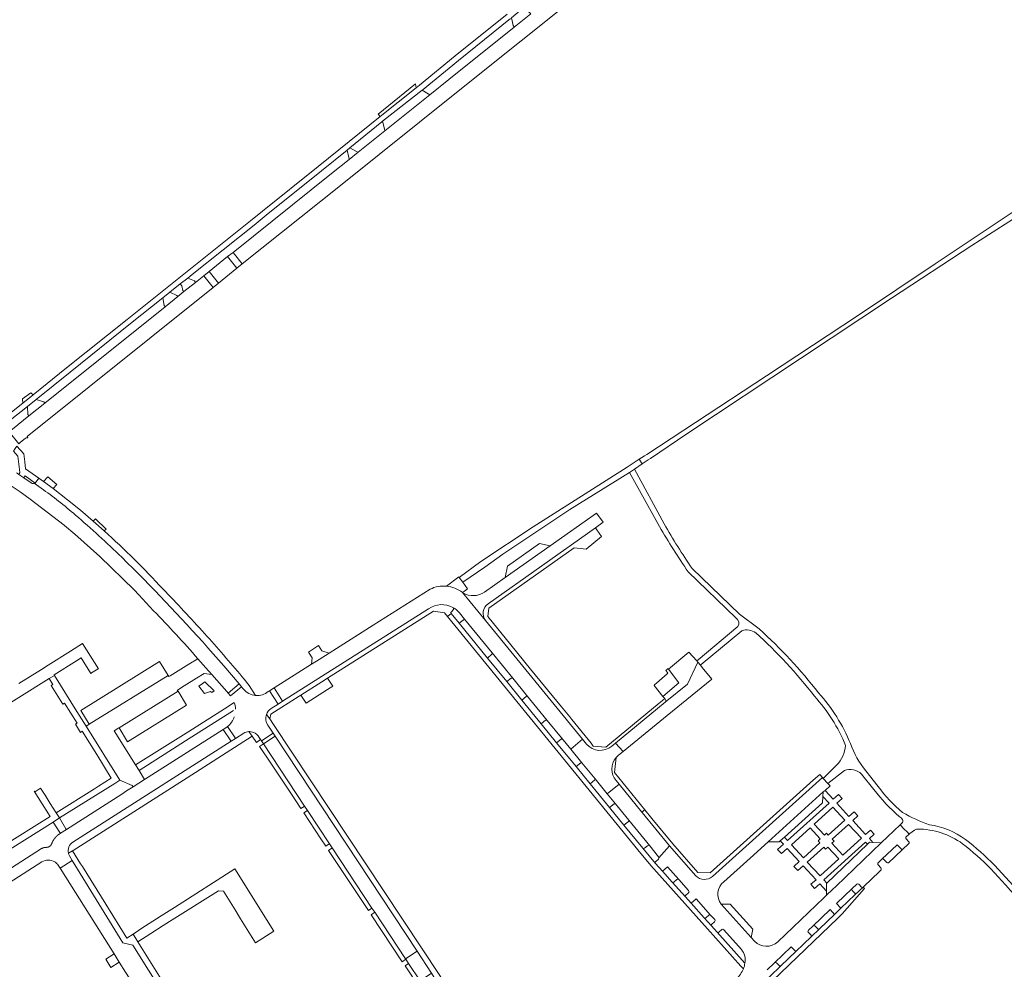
# Model space of a CAD drawing. Header units: metres. Extents: x 166325 to 190320, y 381923 to 404576.
# Tile 716 of 1056: x 177425 to 177756, y 394541 to 394860. Entities that reach past the tile are written whole.
import ezdxf

# ---------------------------------------------------------------- set-up
doc = ezdxf.new("R2010")
doc.units = ezdxf.units.M
for name, color, linetype, lineweight in [('B-WE-OG-WATER_MEER-GV', 8, 'Continuous', 18), ('B-WE-VH-VERHARDING_ASFALT-GV', 8, 'Continuous', 18), ('B-WE-VH-VERHARDING_BETONSTRAATSTEEN-GV', 8, 'Continuous', 18), ('B-WE-VH-VERHARDING_HALFVERHARDING-GV', 8, 'Continuous', 18), ('B-WE-VH-VERHARDING_STRAATBAKSTEEN-GV', 8, 'Continuous', 18), ('X-XX-AL-TEKENBLAD-T50', 4, 'Continuous', 50)]:
    doc.layers.add(name, color=color, linetype=linetype, lineweight=lineweight)
doc.styles.add('NLCS-ISO-M500-T50', font='NLCS-ISO.ttf', dxfattribs={"height": 2.5})

msp = doc.modelspace()

# ---------------------------------------------------------------- linework, layer by layer
at = {"layer": 'B-WE-OG-WATER_MEER-GV', "flags": 128}
msp.add_lwpolyline([(177486.535, 394636.608), (177485.424, 394635.843), (177487.362, 394633.437), (177489.062, 394633.932), (177489.332, 394634.011), (177489.88, 394633.663), (177490.665, 394634.293), (177487.511, 394637.281)], close=True, dxfattribs=at)
at = {"layer": 'B-WE-VH-VERHARDING_ASFALT-GV', "flags": 128}
for points in [[(177596.975, 394861.801), (177591.432, 394857.352), (177569.459, 394839.715), (177563.076, 394834.597), (177547.961, 394822.478), (177538.956, 394815.257), (177535.979, 394812.871), (177530.064, 394808.128), (177496.952, 394781.632), (177500.07, 394777.769), (177533.088, 394804.156), (177572.614, 394835.861), (177614.88, 394869.788)], [(177589.016, 394861.717), (177571.645, 394847.634), (177559.646, 394837.851), (177558.533, 394836.964), (177546.362, 394827.263), (177525.565, 394810.45), (177506.895, 394795.505), (177502.825, 394792.201), (177482.049, 394775.626), (177461.339, 394759.095), (177441.025, 394742.801), (177429.764, 394733.75), (177426.349, 394731.004), (177420.888, 394726.615)], [(177422.063, 394725.217), (177427.866, 394729.872), (177430.815, 394732.237), (177442.271, 394741.426), (177462.518, 394757.681), (177473.392, 394766.353), (177475.722, 394768.211), (177479.248, 394771.023), (177481.721, 394772.996), (177483.189, 394774.166), (177504.052, 394790.814), (177508.034, 394794.126), (177526.644, 394809.022), (177535.247, 394815.982), (177536.23, 394816.778), (177546.942, 394825.445), (177547.225, 394825.668), (177560.505, 394836.151), (177560.844, 394836.419), (177572.664, 394846.096), (177590.167, 394860.206)], [(177490.24, 394769.859), (177487.109, 394773.732), (177484.352, 394771.55), (177480.48, 394768.432), (177478.386, 394766.754), (177474.138, 394763.351), (177433.746, 394730.982), (177428.37, 394726.675), (177424.798, 394723.809), (177424.647, 394723.688), (177421.704, 394721.347), (177425.017, 394717.287), (177425.576, 394717.808), (177427.139, 394719.068)], [(177427.89, 394719.303), (177428.013, 394719.401), (177427.761, 394719.709), (177490.24, 394769.859)]]:
    msp.add_lwpolyline(points, dxfattribs=at)
for points in [[(177498.242, 394776.294), (177498.264, 394776.312), (177495.142, 394780.197), (177488.91, 394775.183), (177492.037, 394771.308)], [(177496.952, 394781.632), (177495.142, 394780.197), (177498.264, 394776.312), (177500.07, 394777.769)], [(177488.91, 394775.183), (177487.109, 394773.732), (177490.24, 394769.859), (177492.037, 394771.308)]]:
    msp.add_lwpolyline(points, close=True, dxfattribs=at)
at = {"layer": 'B-WE-VH-VERHARDING_ASFALT-GV'}
msp.add_lwpolyline([(177427.139, 394719.068, -0.1768628), (177427.89, 394719.303)], format="xyb", dxfattribs=at)
at = {"layer": 'B-WE-VH-VERHARDING_BETONSTRAATSTEEN-GV', "flags": 128}
for points in [[(177596.975, 394861.801), (177596.588, 394862.284), (177594.118, 394863.421), (177590.522, 394860.495), (177591.047, 394857.83), (177591.432, 394857.352)], [(177558.533, 394836.964), (177558.212, 394838.252), (177545.737, 394828.097), (177546.362, 394827.263)], [(177563.076, 394834.597), (177562.534, 394834.925), (177560.505, 394836.151), (177547.225, 394825.668), (177547.812, 394823.124), (177547.961, 394822.478)], [(177538.956, 394815.257), (177538.391, 394815.572), (177536.23, 394816.778), (177535.247, 394815.982), (177535.827, 394813.517), (177535.979, 394812.871)], [(177484.352, 394771.55), (177484.009, 394772.009), (177484.006, 394772.014), (177481.721, 394772.996), (177479.248, 394771.023), (177479.737, 394770.39), (177480.114, 394768.868), (177480.48, 394768.432)], [(177478.386, 394766.754), (177478.034, 394767.183), (177475.722, 394768.211), (177473.392, 394766.353), (177473.792, 394763.812), (177474.138, 394763.351)], [(177433.746, 394730.982), (177433.363, 394731.424), (177433.332, 394731.434), (177430.815, 394732.237), (177427.866, 394729.872), (177427.978, 394727.174), (177427.993, 394727.155), (177428.37, 394726.675)], [(177436.572, 394702.263), (177437.746, 394703.665), (177434.694, 394706.218), (177433.224, 394704.614)], [(177450.743, 394692.038), (177449.962, 394691.294), (177453.672, 394688.006), (177454.302, 394688.616)], [(177603.515, 394683.029), (177599.909, 394683.741), (177589.124, 394676.137), (177588.41, 394672.378)], [(177529.225, 394646.957), (177526.76, 394647.77), (177525.653, 394649.47), (177522.334, 394647.31), (177523.579, 394645.397), (177523.351, 394643.24), (177524.949, 394644.251), (177528.019, 394646.194)], [(177528.695, 394634.749), (177530.47, 394635.881), (177528.729, 394638.498), (177526.787, 394637.269), (177519.715, 394632.79), (177521.492, 394630.156)], [(177499.008, 394636.596), (177495.304, 394633.493), (177496.121, 394632.552), (177499.837, 394635.616)], [(177513.621, 394630.817), (177510.758, 394635.273), (177509.218, 394634.299), (177512.091, 394629.848)], [(177496.272, 394617.359), (177497.759, 394618.262), (177497.651, 394618.43), (177495.129, 394622.328), (177494.867, 394622.123), (177493.622, 394621.329), (177496.186, 394617.488)], [(177506.516, 394617.505), (177507.193, 394616.479), (177511.07, 394619.097), (177510.416, 394620.089)], [(177558.771, 394546.75), (177511.07, 394619.097), (177507.193, 394616.479), (177521.011, 394595.546), (177521.963, 394594.104), (177529.358, 394582.901), (177530.307, 394581.464), (177543.63, 394561.281), (177544.579, 394559.844), (177554.901, 394544.207)], [(177695.039, 394596.686), (177695.17, 394598.781), (177695.276, 394600.302), (177676.756, 394583.57), (177677.466, 394583.557), (177677.772, 394583.552), (177680.427, 394583.505), (177680.833, 394583.887), (177682.229, 394585.15)], [(177696.346, 394567.005), (177696.344, 394566.919), (177696.317, 394565.573), (177698.405, 394567.559), (177699.547, 394568.645), (177714.737, 394583.141), (177711.942, 394583.334), (177710.847, 394583.409), (177710.13, 394582.727), (177696.488, 394569.669), (177696.408, 394569.588)], [(177510.707, 394553.511), (177497.58, 394574.45), (177477.287, 394561.45), (177472.822, 394558.628), (177471.196, 394557.6), (177467.537, 394555.325), (177466.95, 394554.96), (177463.4, 394552.462), (177464.957, 394549.962), (177469.286, 394552.736), (177473.535, 394555.413), (177476.517, 394557.292), (177492.056, 394567.083), (177493.763, 394566.968), (177494.34, 394566.028), (177495.993, 394563.338), (177497.645, 394560.647), (177499.49, 394557.665), (177501.152, 394554.98), (177502.813, 394552.295), (177504.454, 394549.643)], [(177700.176, 394557.885), (177701.617, 394559.293), (177709.107, 394567.899), (177708.663, 394568.324), (177705.896, 394565.699), (177701.214, 394561.212), (177699.059, 394559.147), (177693.952, 394554.252), (177691.15, 394551.575), (177686.039, 394546.66), (177681.057, 394541.869), (177677.297, 394538.287), (177673.049, 394534.22), (177667.913, 394529.301), (177665.22, 394526.696), (177660.061, 394521.774), (177655.089, 394517.03), (177652.364, 394514.411), (177649.985, 394512.106), (177650.947, 394510.705)], [(177664.037, 394562.626), (177660.972, 394562.57), (177671.071, 394551.338), (177671.636, 394554.221)], [(177558.771, 394546.75), (177554.901, 394544.207), (177555.006, 394544.049), (177555.96, 394542.613), (177559.774, 394536.873), (177563.614, 394539.406)]]:
    msp.add_lwpolyline(points, close=True, dxfattribs=at)
for points in [[(177429.128, 394704.131), (177426.645, 394705.834), (177424.988, 394706.977), (177424.381, 394707.396), (177424.159, 394707.55)], [(177419.193, 394705.038), (177420.944, 394704.045), (177421.75, 394703.546), (177422.752, 394702.925), (177425.404, 394701.154), (177428.763, 394698.709), (177440.251, 394689.935), (177440.314, 394689.887), (177440.313, 394689.883), (177443.82, 394686.966), (177452.24, 394679.382), (177463.683, 394668.18), (177465.293, 394666.515), (177467.801, 394663.872), (177470.28, 394661.201)], [(177432.511, 394702.362), (177430.126, 394704.024), (177429.925, 394703.987)], [(177638.856, 394576.303), (177634.633, 394581.43), (177628.307, 394589.09), (177623.444, 394595.054), (177616.976, 394602.988), (177612.216, 394608.825), (177605.684, 394616.836), (177600.504, 394623.189), (177594, 394631.166), (177588.914, 394637.404), (177582.468, 394645.309), (177572.88, 394657.068), (177570.262, 394660.279), (177569.005, 394659.293), (177633.006, 394580.807), (177637.298, 394575.593), (177656.374, 394554.273), (177667.592, 394541.785), (177668.436, 394540.882)], [(177485.181, 394645.051), (177488.683, 394641.034), (177489.844, 394639.712), (177494.825, 394634.038), (177495.304, 394633.493), (177499.008, 394636.596), (177493.832, 394642.728), (177488.544, 394648.763)], [(177646.791, 394636.999), (177643.278, 394641.614), (177643.145, 394641.783), (177642.394, 394641.062), (177642.878, 394640.452)], [(177642.838, 394639.935), (177639.179, 394636.863), (177638.697, 394636.459), (177638.628, 394636.401), (177638.42, 394636.04), (177641.354, 394632.426), (177646.791, 394636.999)], [(177499.837, 394635.616), (177496.121, 394632.552)], [(177500.401, 394634.948), (177499.837, 394635.616)], [(177509.712, 394628.342), (177512.091, 394629.848), (177509.218, 394634.299), (177508.815, 394634.044)], [(177443.136, 394583.413), (177443.159, 394583.428), (177496.272, 394617.359), (177496.186, 394617.488), (177493.622, 394621.329), (177467.24, 394604.495), (177463.351, 394602.014), (177461.179, 394600.628), (177459.54, 394599.581), (177440.959, 394587.725), (177438.932, 394586.424), (177438.371, 394586.019), (177438.347, 394586.001), (177438.322, 394585.983), (177438.298, 394585.964), (177438.274, 394585.946), (177438.25, 394585.927), (177438.226, 394585.909), (177438.202, 394585.89), (177438.178, 394585.871), (177438.154, 394585.852), (177438.13, 394585.833), (177438.107, 394585.813), (177438.083, 394585.794), (177438.06, 394585.775), (177438.036, 394585.755), (177438.013, 394585.735), (177437.99, 394585.716), (177437.967, 394585.696), (177437.944, 394585.676), (177437.921, 394585.656), (177437.898, 394585.636), (177437.875, 394585.615), (177437.853, 394585.595), (177437.83, 394585.575), (177437.808, 394585.554), (177437.785, 394585.533), (177437.763, 394585.513), (177437.741, 394585.492), (177437.719, 394585.471), (177437.697, 394585.45), (177437.675, 394585.428), (177437.653, 394585.407), (177437.632, 394585.386), (177437.61, 394585.364), (177437.588, 394585.343), (177437.567, 394585.321), (177437.525, 394585.277), (177437.503, 394585.256), (177437.482, 394585.233), (177437.462, 394585.211), (177437.441, 394585.189), (177437.42, 394585.167), (177437.399, 394585.144), (177437.379, 394585.122), (177437.359, 394585.099), (177437.338, 394585.077), (177437.298, 394585.031), (177437.278, 394585.008), (177437.238, 394584.962), (177437.219, 394584.938), (177437.199, 394584.915), (177437.18, 394584.892), (177437.16, 394584.868), (177437.141, 394584.845), (177437.103, 394584.797), (177437.084, 394584.773), (177437.065, 394584.749), (177437.046, 394584.725), (177437.028, 394584.701), (177437.009, 394584.677), (177436.991, 394584.653), (177436.973, 394584.628), (177436.954, 394584.604), (177436.936, 394584.58), (177436.918, 394584.555), (177436.9, 394584.53), (177436.883, 394584.506), (177436.865, 394584.481), (177436.848, 394584.456), (177436.83, 394584.431), (177436.813, 394584.406), (177436.796, 394584.381), (177436.779, 394584.355), (177436.762, 394584.33), (177436.745, 394584.305), (177436.728, 394584.279), (177436.712, 394584.254), (177436.695, 394584.228), (177436.679, 394584.202), (177436.663, 394584.177), (177436.646, 394584.151), (177436.63, 394584.125), (177436.615, 394584.099), (177436.599, 394584.073), (177436.583, 394584.047), (177436.568, 394584.021), (177436.552, 394583.994), (177436.537, 394583.968), (177436.522, 394583.942), (177436.507, 394583.915), (177436.492, 394583.889), (177436.477, 394583.862), (177436.462, 394583.835), (177436.447, 394583.809), (177436.419, 394583.755), (177436.404, 394583.728), (177436.39, 394583.701), (177436.376, 394583.674), (177436.362, 394583.647), (177436.349, 394583.62), (177436.335, 394583.593), (177436.322, 394583.565), (177436.308, 394583.538), (177436.295, 394583.511), (177436.282, 394583.483), (177436.269, 394583.456), (177436.243, 394583.4), (177436.231, 394583.373), (177436.218, 394583.345), (177436.206, 394583.317), (177436.193, 394583.289), (177436.181, 394583.261), (177436.169, 394583.233), (177436.157, 394583.205), (177436.146, 394583.177), (177436.134, 394583.149), (177436.123, 394583.121), (177436.111, 394583.092), (177436.089, 394583.036), (177436.078, 394583.007), (177436.067, 394582.979), (177436.061, 394582.962), (177436.054, 394582.945), (177436.047, 394582.927), (177436.041, 394582.91), (177436.034, 394582.893), (177436.026, 394582.876), (177436.019, 394582.859), (177436.012, 394582.843), (177436.004, 394582.826), (177435.996, 394582.809), (177435.988, 394582.793), (177435.98, 394582.776), (177435.972, 394582.76), (177435.963, 394582.743), (177435.955, 394582.727), (177435.928, 394582.679), (177435.919, 394582.663), (177435.901, 394582.631), (177435.891, 394582.615), (177435.881, 394582.6), (177435.871, 394582.584), (177435.861, 394582.569), (177435.851, 394582.553), (177435.841, 394582.538), (177435.83, 394582.523), (177435.82, 394582.508), (177435.809, 394582.493), (177435.787, 394582.463), (177435.776, 394582.449), (177435.765, 394582.434), (177435.754, 394582.42), (177435.742, 394582.405), (177435.73, 394582.391), (177435.719, 394582.377), (177435.707, 394582.363), (177435.695, 394582.349), (177435.682, 394582.335), (177435.67, 394582.322), (177435.658, 394582.308), (177435.645, 394582.295), (177435.632, 394582.281), (177435.62, 394582.268), (177435.607, 394582.255), (177435.594, 394582.242), (177435.581, 394582.229), (177435.567, 394582.216), (177435.554, 394582.204), (177435.54, 394582.191), (177435.527, 394582.179), (177435.499, 394582.155), (177435.485, 394582.143), (177435.443, 394582.107), (177435.428, 394582.096), (177435.414, 394582.085), (177435.399, 394582.074), (177435.384, 394582.062), (177435.37, 394582.052), (177435.355, 394582.041), (177435.34, 394582.03), (177435.325, 394582.02), (177435.309, 394582.009), (177435.294, 394581.999), (177435.279, 394581.989), (177435.263, 394581.979), (177435.248, 394581.969), (177435.232, 394581.96), (177435.216, 394581.95), (177435.2, 394581.941), (177435.184, 394581.932), (177435.168, 394581.922), (177435.152, 394581.914), (177435.136, 394581.905), (177435.12, 394581.896), (177435.104, 394581.888), (177435.087, 394581.879), (177435.071, 394581.871), (177435.054, 394581.863), (177435.037, 394581.855), (177435.021, 394581.848), (177435.004, 394581.84), (177434.987, 394581.833), (177434.97, 394581.826), (177434.953, 394581.818), (177434.936, 394581.812), (177434.902, 394581.798), (177434.885, 394581.792), (177434.867, 394581.785), (177434.833, 394581.773), (177434.815, 394581.768), (177434.798, 394581.762), (177434.78, 394581.756), (177434.762, 394581.751), (177434.745, 394581.746), (177434.727, 394581.741), (177434.709, 394581.736), (177434.692, 394581.731), (177434.656, 394581.723), (177434.638, 394581.718), (177434.62, 394581.714), (177434.602, 394581.711), (177434.566, 394581.703), (177434.548, 394581.7), (177434.53, 394581.697), (177434.511, 394581.694), (177434.493, 394581.691), (177434.475, 394581.688), (177434.457, 394581.686), (177434.439, 394581.684), (177434.42, 394581.681), (177434.402, 394581.679), (177434.384, 394581.678), (177434.365, 394581.676), (177434.347, 394581.674), (177434.329, 394581.673), (177434.31, 394581.672), (177434.292, 394581.671), (177433.706, 394581.64), (177433.694, 394581.637), (177433.682, 394581.635), (177433.67, 394581.632), (177433.658, 394581.63), (177433.646, 394581.627), (177433.633, 394581.624), (177433.621, 394581.622), (177433.609, 394581.619), (177433.597, 394581.616), (177433.585, 394581.613), (177433.573, 394581.611), (177433.561, 394581.608), (177433.549, 394581.605), (177433.537, 394581.602), (177433.525, 394581.599), (177433.513, 394581.596), (177433.501, 394581.593), (177433.489, 394581.59), (177433.477, 394581.587), (177433.465, 394581.584), (177433.453, 394581.581), (177433.441, 394581.578), (177433.429, 394581.575), (177433.417, 394581.571), (177433.405, 394581.568), (177433.393, 394581.565), (177433.381, 394581.562), (177433.369, 394581.558), (177433.358, 394581.555), (177433.346, 394581.552), (177433.334, 394581.548), (177433.322, 394581.545), (177433.31, 394581.541), (177433.298, 394581.538), (177433.286, 394581.534), (177433.274, 394581.531), (177433.263, 394581.527), (177433.251, 394581.524), (177433.239, 394581.52), (177433.227, 394581.516), (177433.215, 394581.513), (177433.203, 394581.509), (177433.192, 394581.505), (177433.18, 394581.501), (177433.168, 394581.498), (177433.156, 394581.494), (177433.145, 394581.49), (177433.133, 394581.486), (177433.121, 394581.482), (177433.109, 394581.478), (177433.098, 394581.474), (177433.086, 394581.47), (177433.074, 394581.466), (177433.063, 394581.462), (177433.051, 394581.458), (177433.039, 394581.454), (177433.028, 394581.45), (177433.016, 394581.446), (177433.004, 394581.441), (177432.993, 394581.437), (177432.981, 394581.433), (177432.969, 394581.429), (177432.958, 394581.424), (177432.946, 394581.42), (177432.935, 394581.415), (177432.923, 394581.411), (177432.912, 394581.407), (177432.9, 394581.402), (177432.889, 394581.398), (177432.877, 394581.393), (177432.866, 394581.389), (177432.854, 394581.384), (177432.843, 394581.379), (177432.831, 394581.375), (177432.82, 394581.37), (177432.808, 394581.365), (177432.797, 394581.361), (177432.785, 394581.356), (177432.774, 394581.351), (177432.762, 394581.346), (177432.751, 394581.342), (177432.74, 394581.337), (177432.728, 394581.332), (177432.706, 394581.322), (177432.694, 394581.317), (177432.672, 394581.307), (177432.66, 394581.302), (177432.627, 394581.287), (177432.615, 394581.282), (177432.604, 394581.276), (177432.582, 394581.266), (177432.57, 394581.261), (177432.559, 394581.255), (177432.537, 394581.245), (177432.526, 394581.239), (177432.515, 394581.234), (177432.504, 394581.228), (177432.493, 394581.223), (177432.481, 394581.218), (177432.459, 394581.206), (177432.448, 394581.201), (177432.437, 394581.195), (177432.426, 394581.19), (177432.404, 394581.178), (177432.393, 394581.173), (177432.371, 394581.161), (177432.36, 394581.155), (177432.349, 394581.15), (177432.339, 394581.144), (177432.284, 394581.114), (177432.273, 394581.108), (177432.263, 394581.102), (177432.241, 394581.09), (177399.762, 394560.194)], [(177495.129, 394622.328), (177497.651, 394618.43)], [(177505.753, 394618.607), (177506.232, 394617.915), (177506.234, 394617.912), (177506.516, 394617.505), (177510.416, 394620.089), (177508.687, 394622.71)], [(177497.651, 394618.43), (177497.759, 394618.262), (177500.555, 394620.044)], [(177615.731, 394616.354), (177614.373, 394618.018), (177610.408, 394614.69), (177614.182, 394610.064), (177618.588, 394604.661), (177622.673, 394599.652), (177626.712, 394602.87), (177625.674, 394604.145)], [(177625.686, 394611.842), (177626.043, 394612.224), (177626.516, 394612.641), (177628.01, 394613.861), (177625.492, 394616.744), (177624.192, 394615.678)], [(177661.883, 394570.144), (177670.683, 394578.073), (177676.756, 394583.57), (177695.276, 394600.302), (177695.878, 394600.833), (177697.542, 394602.329), (177696.84, 394603.119), (177695.284, 394604.865), (177695.014, 394605.146), (177658.086, 394571.903)], [(177723.163, 394585.241), (177724.114, 394586.129), (177723.422, 394586.851), (177722.49, 394587.823), (177721.106, 394589.267), (177714.737, 394583.141), (177699.547, 394568.645), (177698.405, 394567.559), (177696.317, 394565.573), (177695.435, 394564.728), (177679.955, 394549.902)], [(177724.064, 394583.572), (177723.152, 394584.521)], [(177652.422, 394572.155), (177643.575, 394582.162), (177640.058, 394578.184)], [(177713.748, 394576.495), (177714.984, 394577.67), (177720.096, 394582.531), (177721.739, 394580.81), (177724.054, 394583.012)], [(177717.239, 394576.528), (177721.739, 394580.81), (177720.096, 394582.531), (177714.984, 394577.67)], [(177438.196, 394575.703), (177438.203, 394575.692), (177438.868, 394574.671), (177442.925, 394577.216), (177441.971, 394578.803)], [(177443.021, 394580.555), (177441.625, 394579.713)], [(177441.971, 394578.803), (177442.925, 394577.216), (177459.98, 394549.565), (177463.297, 394548.791), (177478.56, 394524.442), (177479.04, 394524.791), (177479.351, 394524.93), (177479.68, 394525.021), (177480.127, 394525.064), (177480.358, 394525.036), (177478.915, 394527.554), (177464.957, 394549.962), (177463.4, 394552.462), (177461.295, 394551.17), (177454.186, 394562.602), (177446.354, 394575.195), (177445.744, 394576.176), (177443.021, 394580.555)], [(177376.24, 394546.504), (177376.248, 394546.49), (177376.917, 394545.259), (177377.827, 394543.585), (177378.187, 394542.922), (177378.678, 394543.147), (177378.745, 394543.172), (177380.439, 394543.797), (177381.884, 394544.33), (177383.086, 394544.957), (177383.109, 394544.969), (177383.959, 394545.514), (177432.734, 394576.805)], [(177478.56, 394524.442), (177463.297, 394548.791), (177459.98, 394549.565), (177442.925, 394577.216), (177438.868, 394574.671), (177456.975, 394545.931), (177458.728, 394543.137), (177460.87, 394539.722), (177463.043, 394536.256), (177467.391, 394529.324), (177468.763, 394527.138), (177471.67, 394522.503), (177476.444, 394514.892), (177480.304, 394508.738), (177480.635, 394508.211), (177483.591, 394503.498)], [(177668.935, 394542.741), (177659.633, 394553.168), (177657.722, 394555.259), (177655.282, 394557.984), (177650.881, 394562.89), (177648.979, 394565.01), (177644.537, 394569.947), (177641.217, 394573.662), (177638.856, 394576.303)], [(177638.856, 394576.303), (177641.217, 394573.662), (177642.89, 394575.142), (177646.714, 394570.819), (177650.038, 394567.127)], [(177639.875, 394577.736), (177638.879, 394576.856)], [(177642.89, 394575.142), (177641.217, 394573.662), (177644.537, 394569.947)], [(177646.714, 394570.819), (177642.89, 394575.142)], [(177714.635, 394574.795), (177713.717, 394575.775)], [(177715.672, 394577.622), (177716.589, 394576.642)], [(177708.663, 394568.324), (177711.783, 394571.307), (177713.827, 394573.26), (177714.685, 394574.081)], [(177645.083, 394569.923), (177646.032, 394570.833)], [(177690.283, 394553.802), (177691.795, 394555.238), (177697.538, 394560.736), (177699.059, 394559.147), (177701.214, 394561.212), (177699.694, 394562.8), (177704.983, 394567.864), (177706.527, 394569.327)], [(177704.983, 394567.864), (177699.694, 394562.8), (177701.214, 394561.212), (177705.896, 394565.699)], [(177707.246, 394569.335), (177708.15, 394568.336)], [(177648.979, 394565.01), (177650.881, 394562.89), (177652.519, 394564.358), (177657.424, 394558.884), (177658.801, 394557.397)], [(177649.981, 394566.429), (177649.008, 394565.532)], [(177705.873, 394566.235), (177704.965, 394567.175)], [(177652.519, 394564.358), (177650.881, 394562.89), (177655.282, 394557.984)], [(177657.424, 394558.884), (177652.519, 394564.358)], [(177672.158, 394550.127), (177671.071, 394551.338), (177660.972, 394562.57)], [(177655.81, 394557.955), (177656.811, 394558.853)], [(177699.059, 394559.147), (177697.538, 394560.736), (177691.795, 394555.238), (177691.93, 394555.328)], [(177693.952, 394554.252), (177699.059, 394559.147)], [(177657.722, 394555.259), (177659.633, 394553.168)], [(177658.765, 394556.695), (177657.755, 394555.805)], [(177692.494, 394555.235), (177693.416, 394554.278)], [(177660.17, 394553.121), (177661.139, 394554.023)], [(177661.842, 394553.999), (177667.822, 394547.332)], [(177676.413, 394540.498), (177678.875, 394542.86), (177684.505, 394548.26), (177686.039, 394546.66), (177691.15, 394551.575)], [(177691.148, 394552.113), (177690.261, 394553.069)], [(177686.039, 394546.66), (177684.505, 394548.26), (177678.875, 394542.86)], [(177681.057, 394541.869), (177686.039, 394546.66)], [(177679.587, 394542.857), (177680.507, 394541.902)]]:
    msp.add_lwpolyline(points, dxfattribs=at)
at = {"layer": 'B-WE-VH-VERHARDING_BETONSTRAATSTEEN-GV'}
for points in [[(177429.925, 394703.987, -0.2458316), (177429.128, 394704.131)], [(177488.544, 394648.763, 0.014629), (177459.576, 394679.2)], [(177470.28, 394661.201, -0.0114337), (177485.181, 394645.051)], [(177642.878, 394640.452, -0.5453339), (177642.838, 394639.935)], [(177504.532, 394632.744, -0.2057113), (177500.401, 394634.948)], [(177508.815, 394634.044, -0.1965543), (177504.532, 394632.744)], [(177497.373, 394630.34, -0.0776286), (177497.782, 394628.139)], [(177497.391, 394625.576, -0.1422775), (177495.129, 394622.328)], [(177625.674, 394604.145, -0.3687152), (177625.686, 394611.842)], [(177723.152, 394584.521, -0.4652971), (177723.163, 394585.241)], [(177724.054, 394583.012, 0.4142812), (177724.064, 394583.572)], [(177441.625, 394579.713, 0.0702077), (177441.971, 394578.803)], [(177640.058, 394578.184, -0.2390678), (177639.875, 394577.736)], [(177714.984, 394577.67, -0.3516555), (177715.672, 394577.622)], [(177432.734, 394576.805, -0.2818727), (177437.048, 394576.769)], [(177437.048, 394576.769, -0.0849315), (177438.196, 394575.703)], [(177638.879, 394576.856, 0.3562999), (177638.856, 394576.303)], [(177713.717, 394575.775, -0.4292085), (177713.748, 394576.495)], [(177714.685, 394574.081, 0.2353171), (177714.635, 394574.795)], [(177716.589, 394576.642, 0.2152398), (177717.239, 394576.528)], [(177644.537, 394569.947, 0.3883337), (177645.083, 394569.923)], [(177646.032, 394570.833, -0.4134961), (177646.714, 394570.819)], [(177660.972, 394562.57, -0.4073292), (177661.883, 394570.144)], [(177704.965, 394567.175, -0.3889695), (177704.983, 394567.864)], [(177706.527, 394569.327, -0.361615), (177707.246, 394569.335)], [(177708.15, 394568.336, 0.4093607), (177708.663, 394568.324)], [(177649.008, 394565.532, 0.3772955), (177648.979, 394565.01)], [(177650.038, 394567.127, -0.4885565), (177649.981, 394566.429)], [(177705.896, 394565.699, 0.4495997), (177705.873, 394566.235)], [(177655.282, 394557.984, 0.3692451), (177655.81, 394557.955)], [(177656.811, 394558.853, -0.4127413), (177657.424, 394558.884)], [(177657.755, 394555.805, 0.4121323), (177657.722, 394555.259)], [(177658.801, 394557.397, -0.4073591), (177658.765, 394556.695)], [(177691.93, 394555.328, -0.3065879), (177692.494, 394555.235)], [(177659.633, 394553.168, 0.3856185), (177660.17, 394553.121)], [(177661.139, 394554.023, -0.4011078), (177661.842, 394553.999)], [(177690.261, 394553.069, -0.3874685), (177690.283, 394553.802)], [(177691.15, 394551.575, 0.4237869), (177691.148, 394552.113)], [(177693.416, 394554.278, 0.4178332), (177693.952, 394554.252)], [(177679.955, 394549.902, -0.4095197), (177672.158, 394550.127)], [(177667.822, 394547.332, -0.216306), (177668.935, 394542.741)], [(177668.935, 394542.741, -0.0661624), (177668.436, 394540.882)], [(177678.875, 394542.86, -0.4002861), (177679.587, 394542.857)], [(177680.507, 394541.902, 0.416392), (177681.057, 394541.869)], [(177668.436, 394540.882, -0.1132191), (177666.064, 394537.417)]]:
    msp.add_lwpolyline(points, format="xyb", dxfattribs=at)
at = {"layer": 'B-WE-VH-VERHARDING_HALFVERHARDING-GV', "flags": 128}
for points in [[(177760.117, 394795.94), (177732.877, 394777.789), (177707.102, 394760.501), (177676.195, 394740.109), (177652.365, 394724.448), (177635.962, 394713.751), (177635.221, 394713.268), (177633.434, 394712.102), (177634.455, 394710.538), (177636.453, 394711.892), (177637.178, 394712.384), (177649.444, 394720.701), (177687.622, 394745.918), (177718.186, 394766.188), (177745.195, 394783.983), (177762.021, 394794.724)], [(177641.76, 394690.368), (177631.849, 394708.771), (177630.126, 394707.642), (177640.236, 394689.507)], [(177649.873, 394674.254), (177665.886, 394658.788)], [(177673.769, 394655.078), (177667.102, 394660.047), (177651.218, 394675.388)], [(177666.602, 394655.855), (177653.216, 394644.695), (177652.762, 394644.317), (177653.091, 394643.941), (177653.983, 394642.862), (177654.258, 394643.09), (177667.944, 394654.475)], [(177699.735, 394609.269), (177695.284, 394604.865), (177696.84, 394603.119), (177702.359, 394607.505)], [(177708.168, 394606.311), (177712.288, 394601.117)], [(177713.677, 394602.182), (177709.539, 394607.399)], [(177720.812, 394592.043), (177721.399, 394591.571), (177721.886, 394590.997)], [(177721.881, 394590.011), (177721.106, 394589.267), (177722.49, 394587.823), (177723.422, 394586.851), (177724.114, 394586.129), (177724.37, 394586.323), (177725.878, 394587.468)], [(177751.53, 394574.452), (177756.464, 394569.062), (177758.156, 394567.214), (177765.244, 394559.47), (177790.091, 394530.594), (177795.926, 394523.813), (177797.181, 394523.963)], [(177798.926, 394524.446), (177792.036, 394532.13), (177772.362, 394554.069), (177766.535, 394560.652), (177752.801, 394575.655)]]:
    msp.add_lwpolyline(points, dxfattribs=at)
msp.add_lwpolyline([(177610.169, 394695.257), (177630.126, 394707.642), (177631.849, 394708.771), (177634.455, 394710.538), (177633.434, 394712.102), (177629.41, 394709.478), (177597.751, 394689.43), (177580.197, 394677.718), (177572.938, 394672.418), (177574.11, 394670.826), (177581.512, 394675.87), (177587.623, 394680.211)], close=True, dxfattribs=at)
at = {"layer": 'B-WE-VH-VERHARDING_HALFVERHARDING-GV'}
for points in [[(177651.218, 394675.388, -0.0173517), (177641.76, 394690.368)], [(177640.236, 394689.507, 0.0175138), (177649.873, 394674.254)], [(177665.886, 394658.788, -0.4097855), (177666.602, 394655.855)], [(177667.944, 394654.475, -0.2407031), (177672.593, 394653.782)], [(177693.638, 394633.613, 0.0435946), (177673.769, 394655.078)], [(177672.593, 394653.782, -0.0437056), (177692.298, 394632.485)], [(177692.298, 394632.485, -0.0893485), (177702.766, 394615.878)], [(177704.388, 394616.534, 0.0890892), (177693.638, 394633.613)], [(177702.766, 394615.878, -0.1674594), (177699.735, 394609.269)], [(177709.539, 394607.399, -0.0806517), (177704.388, 394616.534)], [(177702.359, 394607.505, -0.2854263), (177708.168, 394606.311)], [(177712.288, 394601.117, 0.0581884), (177720.812, 394592.043)], [(177721.94, 394593.381, -0.0582525), (177713.677, 394602.182)], [(177721.886, 394590.997, -0.3458432), (177721.881, 394590.011)], [(177730.944, 394589.263, -0.0475451), (177721.94, 394593.381)], [(177725.878, 394587.468, -0.1479335), (177726.903, 394587.82)], [(177726.903, 394587.82, -0.1565596), (177742.062, 394582.901)], [(177743.111, 394584.302, 0.1197766), (177730.944, 394589.263)], [(177742.062, 394582.901, -0.03388), (177751.53, 394574.452)], [(177752.801, 394575.655, 0.0339737), (177743.111, 394584.302)]]:
    msp.add_lwpolyline(points, format="xyb", dxfattribs=at)
at = {"layer": 'B-WE-VH-VERHARDING_STRAATBAKSTEEN-GV', "flags": 128}
for points in [[(177429.764, 394733.75), (177429.061, 394734.411), (177426.171, 394732.44), (177426.349, 394731.004)], [(177427.25, 394708.867), (177426.974, 394711.19), (177426.642, 394713.977), (177424.35, 394716.508), (177423.717, 394715.679), (177423.146, 394714.859), (177424.7, 394713.129), (177425.235, 394708.646), (177425.364, 394707.563), (177424.988, 394706.977), (177426.645, 394705.834), (177427.121, 394706.491), (177430.523, 394704.076), (177431.684, 394705.71)], [(177475.11, 394639.486), (177472.267, 394644.112), (177445.802, 394627.65), (177448.647, 394623.025)], [(177480.572, 394635.967), (177484.697, 394638.544), (177487.218, 394640.119), (177489.844, 394639.712), (177488.683, 394641.034), (177485.181, 394645.051), (177482.147, 394643.189), (177475.81, 394639.301), (177475.384, 394639.04), (177475.11, 394639.486), (177448.647, 394623.025), (177448.223, 394622.759), (177447.63, 394622.387), (177458.911, 394604.238), (177463.053, 394602.48), (177463.351, 394602.014), (177467.24, 394604.495), (177465.418, 394607.547), (177464.232, 394609.353), (177457.06, 394620.858), (177458.223, 394621.569), (177458.591, 394621.794), (177458.65, 394621.83), (177478.468, 394634.123), (177478.233, 394634.505), (177478.657, 394634.77)], [(177584.041, 394647.008), (177583.939, 394646.553), (177582.468, 394645.309), (177588.914, 394637.404), (177590.433, 394638.51), (177590.952, 394638.538)], [(177657.817, 394638.218), (177654.562, 394642.16), (177653.983, 394642.862), (177653.091, 394643.941), (177649.598, 394636.498), (177642.2, 394630.436), (177625.492, 394616.744), (177628.01, 394613.861), (177642.811, 394625.956)], [(177458.911, 394604.238), (177447.63, 394622.387), (177444.527, 394627.347), (177436.942, 394639.474), (177435.177, 394638.441), (177436.372, 394636.456), (177435.831, 394636.113), (177439.762, 394629.801), (177440.309, 394630.126), (177444.542, 394623.379), (177443.983, 394623.024), (177445.664, 394620.325), (177446.228, 394620.687), (177451.142, 394612.834), (177456.056, 394604.981), (177451.746, 394602.265), (177450.362, 394601.392), (177437.528, 394593.302), (177438.632, 394591.564), (177457.21, 394603.175)], [(177481.336, 394629.474), (177478.468, 394634.123), (177458.65, 394621.83), (177461.484, 394617.16)], [(177595.598, 394632.843), (177595.485, 394632.387), (177594, 394631.166), (177600.504, 394623.189), (177601.961, 394624.39), (177602.535, 394624.34)], [(177610.408, 394614.69), (177607.271, 394618.535), (177607.216, 394618.057), (177605.684, 394616.836), (177612.216, 394608.825), (177613.757, 394610.049), (177614.182, 394610.064)], [(177519.751, 394594.69), (177520.859, 394595.443), (177521.011, 394595.546), (177507.193, 394616.479), (177505.811, 394615.555), (177508.529, 394611.634), (177514.76, 394602.225), (177516.56, 394599.508)], [(177618.588, 394604.661), (177618.449, 394604.29), (177616.976, 394602.988), (177623.444, 394595.054), (177624.992, 394596.286), (177625.447, 394596.251), (177622.673, 394599.652)], [(177634.396, 394593.434), (177634.307, 394593.544), (177626.712, 394602.87), (177622.673, 394599.652), (177625.447, 394596.251), (177629.902, 394590.788), (177636.948, 394582.155), (177639.949, 394578.468), (177640.058, 394578.184), (177643.575, 394582.162)], [(177683.278, 394583.95), (177682.229, 394585.15), (177680.833, 394583.887), (177681.894, 394582.701), (177679.938, 394580.969), (177681.25, 394579.595), (177683.158, 394581.33), (177687.214, 394576.897), (177685.398, 394575.242), (177686.717, 394573.858), (177688.496, 394575.495), (177692.829, 394570.805), (177691.057, 394569.269), (177692.342, 394567.864), (177694.088, 394569.43), (177696.344, 394566.919), (177696.346, 394567.005), (177696.408, 394569.588), (177696.488, 394569.669), (177695.501, 394570.707), (177709.464, 394583.428), (177710.13, 394582.727), (177710.847, 394583.409), (177711.942, 394583.334), (177710.753, 394584.628), (177712.359, 394586.099), (177711.115, 394587.502), (177709.462, 394586.033), (177705.16, 394590.71), (177706.877, 394592.247), (177705.628, 394593.628), (177703.896, 394592.074), (177699.88, 394596.476), (177701.629, 394598.064), (177700.416, 394599.428), (177698.62, 394597.819), (177695.878, 394600.833), (177695.276, 394600.302), (177695.17, 394598.781), (177697.204, 394596.529)], [(177698.427, 394595.137), (177702.503, 394590.782), (177696.966, 394585.807), (177696.365, 394586.463), (177695.636, 394585.8), (177692.211, 394589.513)], [(177440.959, 394587.725), (177440.822, 394587.952), (177438.632, 394591.564), (177436.553, 394590.143), (177438.789, 394586.647), (177438.932, 394586.424)], [(177529.244, 394582.824), (177529.358, 394582.901), (177521.963, 394594.104), (177520.694, 394593.267), (177526.458, 394584.565), (177528.118, 394582.059)], [(177694.224, 394584.489), (177693.509, 394583.85), (177694.118, 394583.159), (177688.599, 394578.165), (177684.566, 394582.565), (177690.827, 394588.238)], [(177708.08, 394584.728), (177701.849, 394579.05), (177698.166, 394583.047), (177698.906, 394583.709), (177698.279, 394584.41), (177703.796, 394589.402)], [(177530.307, 394581.464), (177530.196, 394581.39), (177529.06, 394580.636), (177542.423, 394560.462), (177543.58, 394561.247), (177543.63, 394561.281)], [(177689.912, 394576.725), (177695.424, 394581.778), (177696.041, 394581.082), (177696.792, 394581.758), (177700.47, 394577.763), (177694.205, 394572.081)], [(177544.579, 394559.844), (177543.365, 394559.04), (177553.825, 394543.247), (177555.006, 394544.049), (177554.901, 394544.207)], [(177456.975, 394545.931), (177454.17, 394544.085), (177455.904, 394541.318), (177458.728, 394543.137)], [(177555.96, 394542.613), (177554.769, 394541.823), (177559.565, 394534.582), (177561.219, 394531.826), (177566.267, 394522.49), (177567.531, 394523.279), (177563.696, 394530.262), (177561.768, 394533.587), (177559.774, 394536.873)]]:
    msp.add_lwpolyline(points, close=True, dxfattribs=at)
for points in [[(177453.672, 394688.006), (177449.962, 394691.294), (177445.699, 394694.941), (177441.368, 394698.506), (177436.572, 394702.263), (177433.224, 394704.614), (177431.684, 394705.71), (177430.523, 394704.076), (177430.126, 394704.024), (177432.511, 394702.362)], [(177618.694, 394689.07), (177621.299, 394690.918), (177619.115, 394694.028), (177603.515, 394683.029), (177588.41, 394672.378), (177581.463, 394667.48)], [(177596.894, 394641.594), (177590.289, 394649.707), (177582.538, 394659.228), (177582.944, 394662.006), (177611.535, 394682.345), (177615.608, 394681.877), (177620.773, 394686.098), (177619.192, 394688.358), (177618.694, 394689.07), (177582.658, 394663.492)], [(177582.658, 394663.492), (177618.694, 394689.07)], [(177574.11, 394670.826), (177572.938, 394672.418), (177572.818, 394672.581), (177568.662, 394669.465)], [(177574.078, 394667.32), (177574.721, 394667.805), (177575.759, 394668.587), (177574.11, 394670.826)], [(177563.165, 394668.429), (177544.021, 394656.318), (177529.225, 394646.957), (177528.019, 394646.194), (177524.949, 394644.251), (177523.351, 394643.24), (177510.758, 394635.273), (177513.621, 394630.817), (177562.659, 394661.858)], [(177574.188, 394667.232), (177574.078, 394667.32), (177581.785, 394657.936)], [(177581.785, 394657.936), (177574.078, 394667.32)], [(177562.659, 394661.858), (177513.621, 394630.817), (177512.091, 394629.848)], [(177528.729, 394638.498), (177564.348, 394661.055), (177568.043, 394660.472), (177569.005, 394659.293), (177570.262, 394660.279)], [(177570.262, 394660.279), (177572.88, 394657.068), (177574.765, 394658.378), (177573.003, 394660.538)], [(177570.329, 394660.86), (177571.015, 394661.602)], [(177573.003, 394660.538), (177574.765, 394658.378), (177584.041, 394647.008), (177590.952, 394638.538), (177595.598, 394632.843), (177602.535, 394624.34), (177607.271, 394618.535), (177610.408, 394614.69), (177614.373, 394618.018), (177581.785, 394657.936)], [(177581.785, 394657.936), (177614.373, 394618.018), (177615.731, 394616.354)], [(177415.603, 394626.209), (177435.177, 394638.441), (177436.942, 394639.474), (177436.838, 394639.64), (177444.392, 394644.404), (177445.885, 394645.346), (177449.18, 394640.122), (177449.432, 394640.281), (177451.625, 394641.664), (177451.708, 394641.716), (177446.385, 394650.157), (177442.382, 394647.633), (177434.821, 394642.865), (177432.605, 394641.491), (177425, 394636.774)], [(177488.544, 394648.763), (177493.832, 394642.728), (177499.008, 394636.596), (177499.837, 394635.616), (177500.401, 394634.948)], [(177653.091, 394643.941), (177652.762, 394644.317), (177650.149, 394647.299), (177643.278, 394641.614), (177646.791, 394636.999), (177641.354, 394632.426), (177641.982, 394631.653), (177642.286, 394631.278)], [(177642.2, 394630.436), (177649.598, 394636.498), (177653.091, 394643.941)], [(177642.286, 394631.278), (177641.982, 394631.653), (177641.209, 394631.024), (177640.146, 394630.149), (177622.173, 394615.352), (177617.999, 394615.67), (177617.248, 394616.648), (177610.758, 394624.688), (177610.06, 394625.559), (177607.267, 394628.945), (177596.894, 394641.594)], [(177504.532, 394632.744), (177502.397, 394636.021), (177500.653, 394638.228), (177499.954, 394639.049)], [(177508.182, 394626.325), (177508.196, 394626.307), (177509.309, 394624.865), (177509.705, 394626.451), (177519.16, 394632.439), (177519.715, 394632.79), (177526.787, 394637.269), (177528.729, 394638.498)], [(177497.373, 394630.34), (177496.822, 394629.991), (177495.294, 394629.024), (177482.074, 394620.652), (177464.232, 394609.353), (177465.418, 394607.547), (177481.026, 394617.478), (177497.121, 394627.718)], [(177512.091, 394629.848), (177509.712, 394628.342)], [(177624.192, 394615.678), (177625.492, 394616.744), (177642.2, 394630.436)], [(177558.771, 394546.75), (177563.614, 394539.406), (177565.452, 394536.457), (177567.188, 394533.498), (177572.57, 394523.699), (177574.201, 394524.591), (177568.226, 394535.717), (177566.482, 394538.604), (177510.589, 394622.933), (177509.309, 394624.865), (177508.196, 394626.307), (177508.182, 394626.325)], [(177508.687, 394622.71), (177510.416, 394620.089), (177511.07, 394619.097), (177558.771, 394546.75)], [(177441.625, 394579.713), (177443.021, 394580.555), (177443.286, 394580.637), (177481.529, 394605.055), (177503.407, 394619.024), (177502.237, 394620.565)], [(177500.555, 394620.044), (177497.759, 394618.262), (177496.272, 394617.359), (177443.159, 394583.428), (177443.136, 394583.413)], [(177502.237, 394620.565), (177503.407, 394619.024)], [(177503.407, 394619.024), (177504.835, 394616.964), (177506.232, 394617.915), (177505.753, 394618.607)], [(177625.154, 394606.844), (177625.686, 394611.842)], [(177625.674, 394604.145), (177626.712, 394602.87), (177634.307, 394593.544), (177635.353, 394594.313), (177625.154, 394606.844)], [(177658.086, 394571.903), (177695.014, 394605.146), (177694.109, 394606.194), (177691.9, 394604.258), (177657.289, 394573.107), (177653.175, 394573.204), (177644.698, 394582.883), (177637.713, 394591.413), (177635.353, 394594.313), (177634.307, 394593.544), (177634.396, 394593.434), (177643.575, 394582.162), (177652.422, 394572.155)], [(177384.299, 394557.425), (177436.553, 394590.143), (177438.632, 394591.564), (177437.528, 394593.302), (177435.554, 394596.449), (177433.836, 394599.187), (177432.32, 394601.603), (177430.546, 394600.492), (177430.192, 394600.531), (177435.508, 394592.029), (177419.073, 394581.726)], [(177629.902, 394590.788), (177629.824, 394590.373), (177628.307, 394589.09), (177634.633, 394581.43)], [(177636.948, 394582.155), (177629.902, 394590.788)], [(177635.189, 394581.377), (177636.238, 394582.212)]]:
    msp.add_lwpolyline(points, dxfattribs=at)
at = {"layer": 'B-WE-VH-VERHARDING_STRAATBAKSTEEN-GV'}
for points in [[(177432.511, 394702.362, -0.0252866), (177443.991, 394693.36)], [(177443.991, 394693.36, -0.0161707), (177459.576, 394679.2)], [(177473.358, 394668.532, 0.0231868), (177453.672, 394688.006)], [(177487.405, 394653.494, 0.0093196), (177473.358, 394668.532)], [(177568.662, 394669.465, 0.1389522), (177563.165, 394668.429)], [(177574.078, 394667.32, 0.1448841), (177568.662, 394669.465)], [(177581.463, 394667.48, -0.3007579), (177574.188, 394667.232)], [(177570.834, 394662.303, 0.2853823), (177562.659, 394661.858)], [(177570.329, 394660.86, 0.3836812), (177570.262, 394660.279)], [(177570.834, 394662.303, -0.4237889), (177571.015, 394661.602)], [(177573.003, 394660.538, 0.0909818), (177570.834, 394662.303)], [(177582.658, 394663.492, 0.4296515), (177581.785, 394657.936)], [(177499.954, 394639.049, 0.0086675), (177487.405, 394653.494)], [(177642.2, 394630.436, 0.3635102), (177642.286, 394631.278)], [(177509.712, 394628.342, 0.160928), (177508.182, 394626.325)], [(177508.182, 394626.325, 0.2387443), (177508.687, 394622.71)], [(177502.237, 394620.565, 0.1194569), (177500.555, 394620.044)], [(177503.829, 394620.315, 0.1093616), (177502.237, 394620.565)], [(177505.753, 394618.607, 0.1778566), (177503.829, 394620.315)], [(177615.731, 394616.354, 0.4134218), (177624.192, 394615.678)], [(177443.136, 394583.413, 0.3153508), (177441.625, 394579.713)], [(177634.633, 394581.43, 0.3723478), (177635.189, 394581.377)], [(177636.238, 394582.212, -0.3789188), (177636.948, 394582.155)], [(177652.422, 394572.155, 0.4014895), (177658.086, 394571.903)]]:
    msp.add_lwpolyline(points, format="xyb", dxfattribs=at)

# ---------------------------------------------------------------- next in the draw order: texts
at = {"layer": 'X-XX-AL-TEKENBLAD-T50', "insert": (177033.881, 395191.249), "char_height": 180, "attachment_point": 7, "rotation": 305.92729, "style": 'NLCS-ISO-M500-T50', "bg_fill": 3, "box_fill_scale": 1, "bg_fill_color": 256, "bg_fill_transparency": 0}
msp.add_mtext('N604', dxfattribs=at)

doc.saveas('drawing.dxf')
